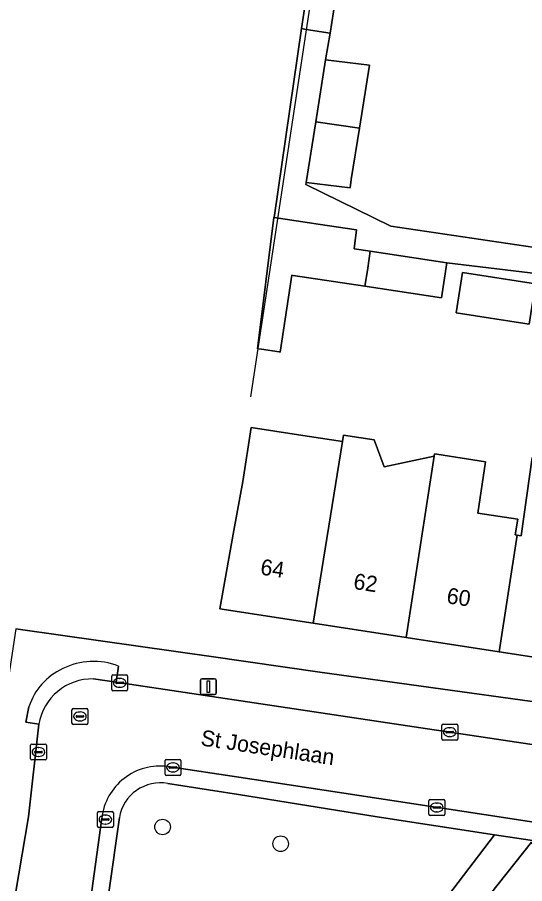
# Model space of a CAD drawing. Extents: x 163008 to 163854, y 382777 to 383982.
# Drawn here: x 163497.1 to 163529.1, y 383245.8 to 383300.3 of the extents above; entities that cross this region are included whole.
import ezdxf

# ---------------------------------------------------------------- set-up
doc = ezdxf.new("R2010")
doc.units = 0
for name, color, linetype in [('IMGEO_Boom', 7, 'Continuous'), ('IMGEO_Erf', 7, 'Continuous'), ('IMGEO_Groenvoorziening', 7, 'Continuous'), ('IMGEO_Hek', 7, 'Continuous'), ('IMGEO_Kolk', 7, 'Continuous'), ('IMGEO_Lichtmast', 7, 'Continuous'), ('IMGEO_Openbare_ruimte_label', 7, 'Continuous'), ('IMGEO_Pand', 7, 'Continuous'), ('IMGEO_Pand_nummerreeks', 7, 'Continuous'), ('IMGEO_Rijbaan_lokaal_open', 7, 'Continuous'), ('IMGEO_Rioolput', 7, 'Continuous'), ('IMGEO_Voetpad_halfverhard', 7, 'Continuous'), ('IMGEO_Voetpad_open', 7, 'Continuous')]:
    doc.layers.add(name, color=color, linetype=linetype)

msp = doc.modelspace()

# ---------------------------------------------------------------- linework, layer by layer
at = {"layer": 'IMGEO_Boom'}
for centre in [(163506.29, 383249.37), (163513.727, 383248.314)]:
    msp.add_circle(centre, 0.489, dxfattribs=at)
at = {"layer": 'IMGEO_Erf'}
for points in [[(163536.967, 383283.358), (163524.19, 383284.883), (163523.851, 383282.681), (163519.035, 383283.408), (163514.514, 383284.091), (163514.432, 383284.103), (163513.7, 383279.264), (163513.623, 383279.275), (163512.51, 383279.443), (163512.269, 383279.479), (163513.291, 383287.747), (163513.325, 383287.742), (163515.049, 383299.631), (163518.567, 383322.926)], [(163517.17, 383301.359), (163516.846, 383299.346), (163516.555, 383297.662), (163519.325, 383297.332), (163518.692, 383293.356), (163518.177, 383290.121), (163518.096, 383289.61), (163515.326, 383289.94), (163515.313, 383289.816), (163520.662, 383287.2), (163532.579, 383285.424), (163532.637, 383285.767), (163533.443, 383291.145), (163536.168, 383290.737), (163537.03, 383296.488), (163537.892, 383302.239)], [(163533.364, 383259.492), (163527.498, 383260.396), (163521.634, 383261.298), (163515.769, 383262.201), (163509.906, 383263.104), (163510.781, 383268.028), (163511.337, 383271.112), (163511.86, 383274.513), (163514.847, 383274.053), (163517.614, 383273.632), (163517.675, 383274.044), (163519.622, 383273.749), (163520.245, 383272.04), (163523.391, 383272.724), (163523.411, 383272.857), (163523.559, 383272.835), (163526.637, 383272.361), (163526.139, 383269.126), (163528.657, 383268.738), (163528.505, 383267.754), (163528.628, 383267.735), (163528.868, 383267.698), (163529.574, 383272.63)], [(163497.038, 383261.852), (163500, 383261.43), (163509.35, 383260.099), (163516.193, 383259.124), (163537.165, 383256.227)]]:
    msp.add_lwpolyline(points, dxfattribs=at)
msp.add_lwpolyline([(163525.171, 383284.269), (163529.771, 383283.573), (163529.387, 383281.032), (163524.78, 383281.729)], close=True, dxfattribs=at)
at = {"layer": 'IMGEO_Groenvoorziening'}
for points in [[(163527.193, 383248.884), (163519.815, 383250), (163511.076, 383251.423), (163506.615, 383252.106)], [(163503.57, 383249.969), (163502.252, 383240.669), (163501.567, 383236.108), (163515.839, 383233.941), (163524.233, 383244.988), (163527.193, 383248.884)]]:
    msp.add_lwpolyline(points, dxfattribs=at)
msp.add_lwpolyline([(163529.687, 383248.145), (163529.535, 383248.419), (163523.786, 383241.186), (163524.116, 383241.186), (163532.962, 383239.887)], close=True, dxfattribs=at)
msp.add_arc((163506.15, 383249.531), 2.617, 79.7608, 170.362, dxfattribs=at)
at = {"layer": 'IMGEO_Hek'}
msp.add_lwpolyline([(163521.202, 383339.322), (163516.955, 383310.208), (163511.83, 383276.44)], dxfattribs=at)
at = {"layer": 'IMGEO_Kolk'}
for p, q in [((163503.089, 383258.017), (163503.089, 383258.869)), ((163503.164, 383258.943), (163504.016, 383258.943)), ((163503.577, 383258.723), (163503.602, 383258.723)), ((163504.09, 383258.869), (163504.09, 383258.017)), ((163503.348, 383258.437), (163503.348, 383258.449)), ((163503.786, 383258.4), (163503.388, 383258.4)), ((163503.391, 383258.486), (163503.789, 383258.486)), ((163503.6, 383258.163), (163503.575, 383258.163)), ((163503.832, 383258.449), (163503.832, 383258.437)), ((163504.016, 383257.943), (163503.164, 383257.943)), ((163523.952, 383255.841), (163524.804, 383255.841)), ((163523.877, 383254.915), (163523.877, 383255.767)), ((163524.136, 383255.335), (163524.136, 383255.347)), ((163524.574, 383255.298), (163524.176, 383255.298)), ((163524.179, 383255.384), (163524.577, 383255.384)), ((163524.365, 383255.621), (163524.39, 383255.621)), ((163524.62, 383255.347), (163524.62, 383255.335)), ((163524.878, 383255.767), (163524.878, 383254.915)), ((163524.804, 383254.841), (163523.952, 383254.841)), ((163524.388, 383255.061), (163524.363, 383255.061)), ((163497.973, 383253.662), (163497.973, 383254.514)), ((163498.048, 383254.588), (163498.9, 383254.588)), ((163498.461, 383254.368), (163498.486, 383254.368)), ((163498.974, 383254.514), (163498.974, 383253.662)), ((163498.232, 383254.082), (163498.232, 383254.094)), ((163498.67, 383254.045), (163498.272, 383254.045)), ((163498.275, 383254.131), (163498.673, 383254.131)), ((163498.484, 383253.808), (163498.459, 383253.808)), ((163498.716, 383254.094), (163498.716, 383254.082)), ((163498.9, 383253.588), (163498.048, 383253.588)), ((163506.444, 383252.693), (163506.444, 383253.545)), ((163506.519, 383253.619), (163507.371, 383253.619)), ((163506.703, 383253.113), (163506.703, 383253.125)), ((163506.746, 383253.162), (163507.144, 383253.162)), ((163506.932, 383253.399), (163506.957, 383253.399)), ((163507.187, 383253.125), (163507.187, 383253.113)), ((163507.445, 383253.545), (163507.445, 383252.693)), ((163507.371, 383252.619), (163506.519, 383252.619)), ((163507.141, 383253.076), (163506.743, 383253.076)), ((163506.955, 383252.839), (163506.93, 383252.839)), ((163523.061, 383250.172), (163523.061, 383251.024)), ((163523.136, 383251.098), (163523.988, 383251.098)), ((163524.062, 383251.024), (163524.062, 383250.172)), ((163523.32, 383250.592), (163523.32, 383250.604)), ((163523.758, 383250.555), (163523.36, 383250.555)), ((163523.363, 383250.641), (163523.761, 383250.641)), ((163523.549, 383250.878), (163523.574, 383250.878)), ((163523.804, 383250.604), (163523.804, 383250.592)), ((163502.188, 383249.41), (163502.188, 383250.262)), ((163502.263, 383250.336), (163503.115, 383250.336)), ((163502.447, 383249.83), (163502.447, 383249.842)), ((163502.49, 383249.879), (163502.888, 383249.879)), ((163502.676, 383250.116), (163502.701, 383250.116)), ((163502.931, 383249.842), (163502.931, 383249.83)), ((163503.189, 383250.262), (163503.189, 383249.41)), ((163523.988, 383250.098), (163523.136, 383250.098)), ((163523.572, 383250.318), (163523.547, 383250.318)), ((163503.115, 383249.336), (163502.263, 383249.336)), ((163502.885, 383249.793), (163502.487, 383249.793)), ((163502.699, 383249.556), (163502.674, 383249.556))]:
    msp.add_line(p, q, dxfattribs=at)
for points in [[(163503.089, 383258.017), (163503.089, 383258.869)], [(163503.164, 383258.943), (163504.016, 383258.943)], [(163504.09, 383258.869), (163504.09, 383258.017)], [(163504.016, 383257.943), (163503.164, 383257.943)], [(163523.952, 383255.841), (163524.804, 383255.841)], [(163523.877, 383254.915), (163523.877, 383255.767)], [(163524.878, 383255.767), (163524.878, 383254.915)], [(163524.804, 383254.841), (163523.952, 383254.841)], [(163497.973, 383253.662), (163497.973, 383254.514)], [(163498.048, 383254.588), (163498.9, 383254.588)], [(163498.974, 383254.514), (163498.974, 383253.662)], [(163498.9, 383253.588), (163498.048, 383253.588)], [(163506.444, 383252.693), (163506.444, 383253.545)], [(163506.519, 383253.619), (163507.371, 383253.619)], [(163507.445, 383253.545), (163507.445, 383252.693)], [(163507.371, 383252.619), (163506.519, 383252.619)], [(163523.061, 383250.172), (163523.061, 383251.024)], [(163523.136, 383251.098), (163523.988, 383251.098)], [(163524.062, 383251.024), (163524.062, 383250.172)], [(163502.188, 383249.41), (163502.188, 383250.262)], [(163502.263, 383250.336), (163503.115, 383250.336)], [(163503.189, 383250.262), (163503.189, 383249.41)], [(163523.988, 383250.098), (163523.136, 383250.098)], [(163503.115, 383249.336), (163502.263, 383249.336)]]:
    msp.add_lwpolyline(points, dxfattribs=at)
for centre, radius, start, end in [((163503.166, 383258.867), 0.0765, 91.552, 178.448), ((163503.166, 383258.867), 0.0765, 91.552, 178.448), ((163504.014, 383258.867), 0.0765, 1.552, 88.448), ((163504.014, 383258.867), 0.0765, 1.552, 88.448), ((163503.388, 383258.446), 0.0403, 85.8775, 175.7526), ((163503.385, 383258.436), 0.0366, 178.938, 274.7102), ((163503.789, 383258.443), 0.043, 264.8664, 352.4533), ((163503.793, 383258.448), 0.0386, 1.7309, 96.639), ((163503.166, 383258.019), 0.0765, 181.552, 268.448), ((163503.166, 383258.019), 0.0765, 181.552, 268.448), ((163504.014, 383258.019), 0.0765, 271.552, 358.448), ((163504.014, 383258.019), 0.0765, 271.552, 358.448), ((163523.954, 383255.765), 0.0765, 91.552, 178.448), ((163523.954, 383255.765), 0.0765, 91.552, 178.448), ((163524.802, 383255.765), 0.0765, 1.552, 88.448), ((163524.802, 383255.765), 0.0765, 1.552, 88.448), ((163524.176, 383255.344), 0.0403, 85.8775, 175.7526), ((163524.173, 383255.334), 0.0366, 178.938, 274.7102), ((163524.577, 383255.341), 0.043, 264.8664, 352.4533), ((163524.581, 383255.346), 0.0386, 1.7309, 96.639), ((163523.954, 383254.917), 0.0765, 181.552, 268.448), ((163523.954, 383254.917), 0.0765, 181.552, 268.448), ((163524.802, 383254.917), 0.0765, 271.552, 358.448), ((163524.802, 383254.917), 0.0765, 271.552, 358.448), ((163498.05, 383254.512), 0.0765, 91.552, 178.448), ((163498.05, 383254.512), 0.0765, 91.552, 178.448), ((163498.898, 383254.512), 0.0765, 1.552, 88.448), ((163498.898, 383254.512), 0.0765, 1.552, 88.448), ((163498.05, 383253.664), 0.0765, 181.552, 268.448), ((163498.05, 383253.664), 0.0765, 181.552, 268.448), ((163498.272, 383254.091), 0.0403, 85.8775, 175.7526), ((163498.269, 383254.081), 0.0366, 178.938, 274.7102), ((163498.673, 383254.088), 0.043, 264.8664, 352.4533), ((163498.677, 383254.093), 0.0386, 1.7309, 96.639), ((163498.898, 383253.664), 0.0765, 271.552, 358.448), ((163498.898, 383253.664), 0.0765, 271.552, 358.448), ((163506.521, 383253.543), 0.0765, 91.552, 178.448), ((163506.521, 383253.543), 0.0765, 91.552, 178.448), ((163506.743, 383253.122), 0.0403, 85.8775, 175.7526), ((163507.148, 383253.124), 0.0386, 1.7309, 96.639), ((163507.369, 383253.543), 0.0765, 1.552, 88.448), ((163507.369, 383253.543), 0.0765, 1.552, 88.448), ((163506.521, 383252.695), 0.0765, 181.552, 268.448), ((163506.521, 383252.695), 0.0765, 181.552, 268.448), ((163506.74, 383253.112), 0.0366, 178.938, 274.7102), ((163507.144, 383253.119), 0.043, 264.8664, 352.4533), ((163507.369, 383252.695), 0.0765, 271.552, 358.448), ((163507.369, 383252.695), 0.0765, 271.552, 358.448), ((163523.138, 383251.022), 0.0765, 91.552, 178.448), ((163523.138, 383251.022), 0.0765, 91.552, 178.448), ((163523.986, 383251.022), 0.0765, 1.552, 88.448), ((163523.986, 383251.022), 0.0765, 1.552, 88.448), ((163523.36, 383250.601), 0.0403, 85.8775, 175.7526), ((163523.357, 383250.591), 0.0366, 178.938, 274.7102), ((163523.761, 383250.598), 0.043, 264.8664, 352.4533), ((163523.765, 383250.603), 0.0386, 1.7309, 96.639), ((163502.265, 383250.26), 0.0765, 91.552, 178.448), ((163502.265, 383250.26), 0.0765, 91.552, 178.448), ((163502.487, 383249.839), 0.0403, 85.8775, 175.7526), ((163502.892, 383249.841), 0.0386, 1.7309, 96.639), ((163503.113, 383250.26), 0.0765, 1.552, 88.448), ((163503.113, 383250.26), 0.0765, 1.552, 88.448), ((163523.138, 383250.174), 0.0765, 181.552, 268.448), ((163523.138, 383250.174), 0.0765, 181.552, 268.448), ((163523.986, 383250.174), 0.0765, 271.552, 358.448), ((163523.986, 383250.174), 0.0765, 271.552, 358.448), ((163502.265, 383249.412), 0.0765, 181.552, 268.448), ((163502.265, 383249.412), 0.0765, 181.552, 268.448), ((163502.484, 383249.829), 0.0366, 178.938, 274.7102), ((163502.888, 383249.836), 0.043, 264.8664, 352.4533), ((163503.113, 383249.412), 0.0765, 271.552, 358.448), ((163503.113, 383249.412), 0.0765, 271.552, 358.448)]:
    msp.add_arc(centre, radius, start, end, dxfattribs=at)
for centre, major_axis, ratio, start_param, end_param in [((163503.576, 383258.443), (-0.387, 0.002), 0.722429, 4.712389, 7.853982), ((163503.601, 383258.443), (-0.39, 0.002), 0.717154, 1.570796, 4.712389), ((163524.364, 383255.341), (-0.387, 0.002), 0.722429, 4.712389, 7.853982), ((163524.389, 383255.341), (-0.39, 0.002), 0.717154, 1.570796, 4.712389), ((163498.46, 383254.088), (-0.387, 0.002), 0.722429, 4.712389, 7.853982), ((163498.485, 383254.088), (-0.39, 0.002), 0.717154, 1.570796, 4.712389), ((163506.931, 383253.119), (-0.387, 0.002), 0.722429, 4.712389, 7.853982), ((163506.956, 383253.119), (-0.39, 0.002), 0.717154, 1.570796, 4.712389), ((163523.548, 383250.598), (-0.387, 0.002), 0.722429, 4.712389, 7.853982), ((163523.573, 383250.598), (-0.39, 0.002), 0.717154, 1.570796, 4.712389), ((163502.675, 383249.836), (-0.387, 0.002), 0.722429, 4.712389, 7.853982), ((163502.7, 383249.836), (-0.39, 0.002), 0.717154, 1.570796, 4.712389)]:
    msp.add_ellipse(centre, major_axis=major_axis, ratio=ratio, start_param=start_param, end_param=end_param, dxfattribs=at)
at = {"layer": 'IMGEO_Lichtmast'}
for p, q in [((163508.677, 383257.803), (163508.677, 383258.603)), ((163508.677, 383258.603), (163508.677, 383257.803)), ((163508.777, 383258.703), (163509.567, 383258.703)), ((163509.567, 383258.703), (163508.777, 383258.703)), ((163509.667, 383258.603), (163509.667, 383257.803)), ((163509.667, 383257.803), (163509.667, 383258.603)), ((163509.567, 383257.703), (163508.777, 383257.703)), ((163508.777, 383257.703), (163509.567, 383257.703))]:
    msp.add_line(p, q, dxfattribs=at)
msp.add_lwpolyline([(163509.097, 383258.578), (163509.247, 383258.578), (163509.247, 383257.828), (163509.097, 383257.828), (163509.097, 383258.578)], dxfattribs=at)
for centre, start, end in [((163508.777, 383258.603), 90, 180), ((163508.777, 383258.603), 90, 180), ((163509.567, 383258.603), 0, 90), ((163509.567, 383258.603), 360, 90), ((163508.777, 383257.803), 180, 270), ((163508.777, 383257.803), 180, 270), ((163509.567, 383257.803), 270, 0), ((163509.567, 383257.803), 270, 0)]:
    msp.add_arc(centre, 0.1, start, end, dxfattribs=at)
at = {"layer": 'IMGEO_Pand'}
for points in [[(163516.555, 383297.662), (163515.935, 383293.77), (163518.692, 383293.356), (163519.325, 383297.332)], [(163518.692, 383293.356), (163515.935, 383293.77), (163515.326, 383289.94), (163518.096, 383289.61), (163518.177, 383290.121)], [(163519.374, 383285.61), (163518.36, 383285.763), (163518.508, 383286.958), (163516.09, 383287.324), (163513.325, 383287.742), (163513.291, 383287.747), (163512.269, 383279.479), (163512.51, 383279.443), (163513.623, 383279.275), (163513.7, 383279.264), (163514.432, 383284.103), (163514.514, 383284.091), (163519.035, 383283.408), (163519.188, 383284.403), (163519.304, 383285.155)], [(163524.19, 383284.883), (163519.374, 383285.61), (163519.304, 383285.155), (163519.188, 383284.403), (163519.035, 383283.408), (163523.851, 383282.681)], [(163525.171, 383284.269), (163524.78, 383281.729), (163529.387, 383281.032), (163529.771, 383283.573)], [(163517.614, 383273.632), (163514.847, 383274.053), (163511.86, 383274.513), (163511.337, 383271.112), (163510.781, 383268.028), (163509.906, 383263.104), (163515.769, 383262.201)], [(163521.634, 383261.298), (163523.391, 383272.724), (163520.245, 383272.04), (163519.622, 383273.749), (163517.675, 383274.044), (163517.614, 383273.632), (163515.769, 383262.201)], [(163521.634, 383261.298), (163527.498, 383260.396), (163528.628, 383267.735), (163528.505, 383267.754), (163528.657, 383268.738), (163526.139, 383269.126), (163526.637, 383272.361), (163523.559, 383272.835), (163523.411, 383272.857), (163523.391, 383272.724)], [(163534.494, 383266.832), (163534.717, 383268.278), (163531.345, 383268.797), (163531.884, 383272.299), (163529.574, 383272.63), (163528.868, 383267.698), (163528.628, 383267.735), (163527.498, 383260.396), (163533.364, 383259.492)]]:
    msp.add_lwpolyline(points, close=True, dxfattribs=at)
at = {"layer": 'IMGEO_Rijbaan_lokaal_open'}
for points in [[(163506.629, 383253.167), (163511.084, 383252.5), (163527.489, 383250), (163533.355, 383249.106), (163538.498, 383248.335), (163539.121, 383248.223), (163539.395, 383250), (163539.862, 383253.028), (163539.247, 383253.105), (163534.048, 383253.888), (163512.907, 383257.051), (163503.36, 383258.476), (163501.939, 383258.688)], [(163498.501, 383255.835), (163497.845, 383250), (163496.637, 383242.84), (163496.307, 383240.678), (163495.178, 383233.281)], [(163499.833, 383231.619), (163500.516, 383236.251), (163501.343, 383241.854), (163502.463, 383249.931)]]:
    msp.add_lwpolyline(points, dxfattribs=at)
for centre, radius, start, end in [((163501.854, 383255.292), 3.397, 88.5736, 170.8011), ((163506.129, 383249.511), 3.69, 82.2148, 173.4627)]:
    msp.add_arc(centre, radius, start, end, dxfattribs=at)
at = {"layer": 'IMGEO_Rioolput'}
for p, q in [((163500.584, 383255.902), (163500.584, 383256.754)), ((163500.659, 383256.828), (163501.511, 383256.828)), ((163501.072, 383256.608), (163501.097, 383256.608)), ((163501.585, 383256.754), (163501.585, 383255.902)), ((163500.843, 383256.322), (163500.843, 383256.334)), ((163501.281, 383256.285), (163500.883, 383256.285)), ((163500.886, 383256.371), (163501.284, 383256.371)), ((163501.095, 383256.048), (163501.07, 383256.048)), ((163501.327, 383256.334), (163501.327, 383256.322)), ((163501.511, 383255.828), (163500.659, 383255.828))]:
    msp.add_line(p, q, dxfattribs=at)
for points in [[(163500.584, 383255.902), (163500.584, 383256.754)], [(163500.659, 383256.828), (163501.511, 383256.828)], [(163501.585, 383256.754), (163501.585, 383255.902)], [(163501.511, 383255.828), (163500.659, 383255.828)]]:
    msp.add_lwpolyline(points, dxfattribs=at)
for centre, radius, start, end in [((163500.661, 383256.752), 0.0765, 91.552, 178.448), ((163500.661, 383256.752), 0.0765, 91.552, 178.448), ((163501.509, 383256.752), 0.0765, 1.552, 88.448), ((163501.509, 383256.752), 0.0765, 1.552, 88.448), ((163500.661, 383255.904), 0.0765, 181.552, 268.448), ((163500.661, 383255.904), 0.0765, 181.552, 268.448), ((163500.883, 383256.331), 0.0403, 85.8775, 175.7526), ((163500.88, 383256.321), 0.0366, 178.938, 274.7102), ((163501.284, 383256.328), 0.043, 264.8664, 352.4533), ((163501.288, 383256.333), 0.0386, 1.7309, 96.639), ((163501.509, 383255.904), 0.0765, 271.552, 358.448), ((163501.509, 383255.904), 0.0765, 271.552, 358.448)]:
    msp.add_arc(centre, radius, start, end, dxfattribs=at)
for centre, major_axis, ratio, start_param, end_param in [((163501.071, 383256.328), (-0.387, 0.002), 0.722429, 4.712389, 7.853982), ((163501.096, 383256.328), (-0.39, 0.002), 0.717154, 1.570796, 4.712389)]:
    msp.add_ellipse(centre, major_axis=major_axis, ratio=ratio, start_param=start_param, end_param=end_param, dxfattribs=at)
at = {"layer": 'IMGEO_Voetpad_halfverhard'}
msp.add_lwpolyline([(163537.788, 383231.116), (163531.847, 383245.867), (163530.839, 383248.333), (163527.193, 383248.884), (163524.233, 383244.988), (163515.839, 383233.941), (163517.829, 383233.639), (163523.354, 383240.42), (163523.455, 383240.185), (163524.116, 383241.186), (163523.786, 383241.186), (163529.535, 383248.419)], dxfattribs=at)
at = {"layer": 'IMGEO_Voetpad_open'}
for points in [[(163518.567, 383322.926), (163515.049, 383299.631), (163515.343, 383299.584), (163516.846, 383299.346), (163517.17, 383301.359)], [(163516.193, 383259.124), (163509.35, 383260.099), (163500, 383261.43), (163497.038, 383261.852), (163495.249, 383250), (163493.899, 383241.023), (163496.307, 383240.678), (163496.637, 383242.84), (163497.845, 383250), (163498.501, 383255.835), (163497.687, 383255.966), (163497.876, 383256.942)], [(163501.939, 383258.688), (163503.36, 383258.476), (163503.51, 383259.495)], [(163503.51, 383259.495), (163503.36, 383258.476), (163512.907, 383257.051), (163534.048, 383253.888), (163539.247, 383253.105), (163539.862, 383253.028), (163540.446, 383252.954)], [(163546.285, 383257.781), (163540.726, 383256.295), (163540.412, 383255.977), (163537.165, 383256.227), (163516.193, 383259.124)], [(163497.876, 383256.942), (163497.687, 383255.966), (163498.501, 383255.835)], [(163539.736, 383248.113), (163539.121, 383248.223), (163538.498, 383248.335), (163533.355, 383249.106), (163527.489, 383250), (163511.084, 383252.5), (163506.629, 383253.167)], [(163506.615, 383252.106), (163511.076, 383251.423), (163519.815, 383250), (163527.193, 383248.884), (163530.839, 383248.333), (163531.131, 383248.289), (163538.913, 383247.112)], [(163502.463, 383249.931), (163501.343, 383241.854), (163500.516, 383236.251), (163501.567, 383236.108), (163502.252, 383240.669), (163503.57, 383249.969)]]:
    msp.add_lwpolyline(points, dxfattribs=at)
msp.add_lwpolyline([(163537.342, 383285.061), (163535.361, 383285.359), (163532.637, 383285.767), (163532.579, 383285.424), (163520.662, 383287.2), (163515.313, 383289.816), (163515.326, 383289.94), (163515.935, 383293.77), (163516.555, 383297.662), (163516.846, 383299.346), (163515.343, 383299.584), (163515.049, 383299.631), (163513.325, 383287.742), (163516.09, 383287.324), (163518.508, 383286.958), (163518.36, 383285.763), (163519.374, 383285.61), (163524.19, 383284.883), (163536.967, 383283.358), (163539.514, 383282.966), (163544.455, 383282.206), (163544.726, 383283.957), (163542.286, 383284.32)], close=True, dxfattribs=at)
for centre, radius, start, end in [((163501.929, 383255.498), 4.298, 68.4213, 116.6683), ((163501.929, 383255.498), 4.298, 68.4213, 116.6683), ((163501.675, 383255.715), 3.992, 114.8064, 162.1048), ((163501.675, 383255.715), 3.992, 114.8064, 162.1048), ((163501.854, 383255.292), 3.397, 88.5736, 170.8011), ((163506.129, 383249.511), 3.69, 82.2148, 173.4627), ((163506.15, 383249.531), 2.617, 79.7608, 170.362)]:
    msp.add_arc(centre, radius, start, end, dxfattribs=at)

# ---------------------------------------------------------------- texts
at = {"layer": 'IMGEO_Openbare_ruimte_label'}
msp.add_text('St Josephlaan', height=1, rotation=351.4891, dxfattribs=at).set_placement((163508.65, 383254.508))
at = {"layer": 'IMGEO_Pand_nummerreeks'}
for s, p in [('64', (163512.405, 383265.269)), ('62', (163518.266, 383264.366)), ('60', (163524.136, 383263.462))]:
    msp.add_text(s, height=1, rotation=351.2473, dxfattribs=at).set_placement(p)

doc.saveas('drawing.dxf')
